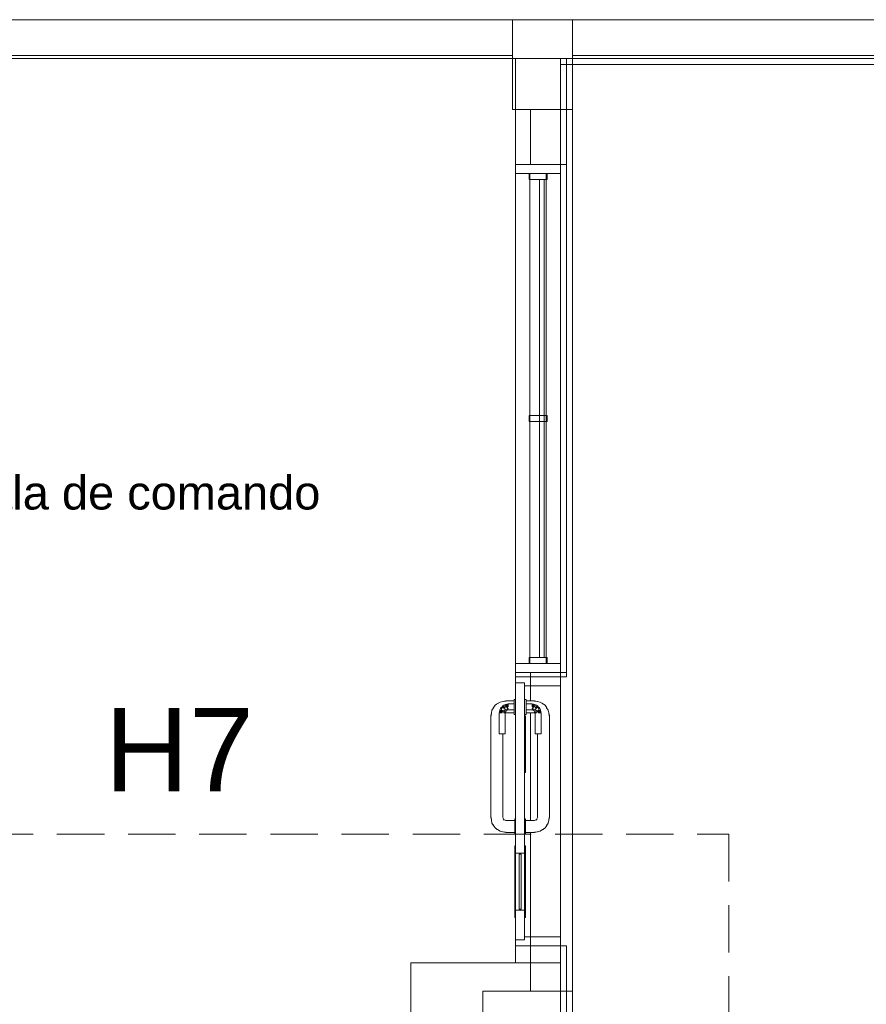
# Model space of a CAD drawing. Header units: millimetres. Extents: x 2 to 902, y -447 to 199.
# Tile 1006 of 1056: x 71.9 to 77.57, y 180.93 to 187.52. Entities that reach past the tile are written whole.
import ezdxf

# ---------------------------------------------------------------- set-up
doc = ezdxf.new("R2010")
doc.units = ezdxf.units.MM
doc.header["$MEASUREMENT"] = 0
doc.linetypes.add('HIDDEN2', pattern=[0.47625, 0.3175, -0.15875])
doc.linetypes.add('NULL', pattern=[0])
for name, color, linetype, lineweight in [('Ambiente-Textos', 251, 'Continuous', 5), ('DI-Detalhes', 1, 'HIDDEN2', 9), ('IFC-Janela-Contorno', 142, 'Continuous', 5), ('IFC-Laje-Contorno', 134, 'Continuous', 5), ('IFC-Parede padrão-Contorno', 44, 'Continuous', 5), ('IFC-Pilar-Contorno', 83, 'Continuous', 5), ('IFC-Porta-Contorno', 142, 'Continuous', 5), ('IFC-Viga-Contorno', 66, 'Continuous', 5), ('Textos', 7, 'Continuous', 9)]:
    doc.layers.add(name, color=color, linetype=linetype, lineweight=lineweight)
doc.styles.add('Arial', font='arial.ttf')

msp = doc.modelspace()

# ---------------------------------------------------------------- linework, layer by layer
at = {"layer": 'DI-Detalhes'}
msp.add_lwpolyline([(69.2959, 182.0661), (76.6495, 182.0661), (76.6495, 173.0971), (69.2959, 173.0971), (69.2959, 182.0661)], dxfattribs=at)
at = {"layer": 'IFC-Janela-Contorno', "color": 7, "lineweight": 5}
for p, q in [((75.2238, 186.5474), (75.2794, 186.5474)), ((75.2238, 186.536), (75.2238, 186.5474)), ((75.2238, 186.536), (75.2238, 186.5474)), ((75.2238, 186.5474), (75.4682, 186.5474)), ((75.2238, 186.4874), (75.2238, 186.536)), ((75.2238, 186.4874), (75.2238, 186.536)), ((75.2794, 186.5474), (75.5238, 186.5474)), ((75.5238, 186.536), (75.5238, 186.5474)), ((75.5238, 186.4971), (75.5238, 186.5474)), ((75.5238, 186.4874), (75.5238, 186.536)), ((75.2238, 186.4874), (75.4736, 186.4874)), ((75.2238, 186.4874), (75.274, 186.4874)), ((75.2238, 183.2074), (75.2238, 186.4874)), ((75.274, 186.4874), (75.5238, 186.4874)), ((75.3138, 186.4812), (75.3138, 186.4874)), ((75.3138, 186.4535), (75.3138, 186.4874)), ((75.3138, 186.4474), (75.3138, 186.4812)), ((75.3188, 183.2074), (75.3188, 186.4874)), ((75.3188, 186.4874), (75.4288, 186.4874)), ((75.4288, 183.2074), (75.4288, 186.4874)), ((75.4338, 186.4535), (75.4338, 186.4874)), ((75.4338, 186.4812), (75.4338, 186.4874)), ((75.4338, 186.4474), (75.4338, 186.4812)), ((75.4736, 186.4874), (75.5238, 186.4874)), ((75.5238, 186.4874), (75.5238, 186.4971)), ((75.5238, 183.2074), (75.5238, 186.4874)), ((75.3138, 186.4474), (75.3138, 186.4535)), ((75.3138, 186.4474), (75.3188, 186.4474)), ((75.3138, 186.4474), (75.4153, 186.4474)), ((75.3188, 184.8674), (75.3188, 186.4474)), ((75.3838, 183.7402), (75.3838, 186.4474)), ((75.4138, 185.9546), (75.4138, 186.4474)), ((75.4153, 186.4474), (75.4338, 186.4474)), ((75.4288, 186.4474), (75.4338, 186.4474)), ((75.4288, 184.8674), (75.4288, 186.4474)), ((75.4338, 186.4474), (75.4338, 186.4535)), ((75.4138, 183.2474), (75.4138, 185.9546)), ((75.3138, 184.8674), (75.3188, 184.8674)), ((75.3138, 184.8612), (75.3138, 184.8674)), ((75.3138, 184.8674), (75.3323, 184.8674)), ((75.3138, 184.8335), (75.3138, 184.8674)), ((75.3138, 184.8274), (75.3138, 184.8612)), ((75.3138, 184.8274), (75.3138, 184.8335)), ((75.3138, 184.8274), (75.3188, 184.8274)), ((75.3138, 184.8274), (75.4153, 184.8274)), ((75.3188, 183.2474), (75.3188, 184.8274)), ((75.3323, 184.8674), (75.4338, 184.8674)), ((75.4153, 184.8274), (75.4338, 184.8274)), ((75.4288, 184.8674), (75.4338, 184.8674)), ((75.4288, 184.8274), (75.4338, 184.8274)), ((75.4288, 183.2474), (75.4288, 184.8274)), ((75.4338, 184.8335), (75.4338, 184.8674)), ((75.4338, 184.8612), (75.4338, 184.8674)), ((75.4338, 184.8274), (75.4338, 184.8612)), ((75.4338, 184.8274), (75.4338, 184.8335)), ((75.3838, 183.2474), (75.3838, 183.7402)), ((75.3138, 183.2474), (75.3188, 183.2474)), ((75.3138, 183.2412), (75.3138, 183.2474)), ((75.3138, 183.2474), (75.3323, 183.2474)), ((75.3138, 183.2135), (75.3138, 183.2474)), ((75.3138, 183.2074), (75.3138, 183.2412)), ((75.3323, 183.2474), (75.4338, 183.2474)), ((75.4288, 183.2474), (75.4338, 183.2474)), ((75.4338, 183.2135), (75.4338, 183.2474)), ((75.4338, 183.2412), (75.4338, 183.2474)), ((75.4338, 183.2074), (75.4338, 183.2412)), ((75.2238, 183.1588), (75.2238, 183.2074)), ((75.2238, 183.2074), (75.274, 183.2074)), ((75.2238, 183.2074), (75.3138, 183.2074)), ((75.2238, 183.1976), (75.2238, 183.2074)), ((75.2238, 183.2074), (75.4736, 183.2074)), ((75.2238, 183.1474), (75.2238, 183.1976)), ((75.274, 183.2074), (75.3233, 183.2074)), ((75.3138, 183.2074), (75.3138, 183.2135)), ((75.3188, 183.2074), (75.4288, 183.2074)), ((75.4288, 183.2074), (75.5238, 183.2074)), ((75.4338, 183.2074), (75.4338, 183.2135)), ((75.4338, 183.2074), (75.5238, 183.2074)), ((75.4736, 183.2074), (75.5238, 183.2074)), ((75.5238, 183.1588), (75.5238, 183.2074)), ((75.5238, 183.1588), (75.5238, 183.2074)), ((75.2238, 183.1474), (75.2238, 183.1588)), ((75.2238, 183.1474), (75.4682, 183.1474)), ((75.2794, 183.1474), (75.5238, 183.1474)), ((75.4682, 183.1474), (75.5238, 183.1474)), ((75.5238, 183.1474), (75.5238, 183.1588)), ((75.5238, 183.1474), (75.5238, 183.1588))]:
    msp.add_line(p, q, dxfattribs=at)
at = {"layer": 'IFC-Laje-Contorno', "color": 7, "lineweight": 5}
for p, q in [((70.2638, 187.2574), (75.2036, 187.2574)), ((75.6036, 187.2574), (84.9243, 187.2574)), ((75.5238, 181.0145), (75.5238, 186.9173)), ((75.2238, 181.9374), (75.2238, 183.1174)), ((75.2238, 183.1174), (75.5238, 183.1174)), ((75.5238, 181.3174), (75.5238, 183.1174)), ((75.2238, 181.3174), (75.2238, 181.5574)), ((75.2238, 181.3174), (75.5238, 181.3174)), ((75.5238, 181.0145), (75.5238, 181.3174))]:
    msp.add_line(p, q, dxfattribs=at)
at = {"layer": 'IFC-Parede padrão-Contorno', "color": 7, "lineweight": 5}
for p, q in [((68.907, 187.2574), (85.5238, 187.2574)), ((75.2238, 186.8592), (75.2238, 187.2574)), ((75.5238, 186.8592), (75.5238, 187.2574)), ((75.5638, 186.9048), (75.5638, 187.2574)), ((75.5238, 187.2174), (82.1666, 187.2174)), ((75.2238, 186.5474), (75.2238, 186.8592)), ((75.5238, 186.5474), (75.5238, 186.9048)), ((75.5638, 186.5474), (75.5638, 186.9048)), ((75.2794, 186.5474), (75.5238, 186.5474)), ((75.5238, 183.1474), (75.5238, 186.5474)), ((75.5238, 186.5474), (75.5564, 186.5474)), ((75.5564, 186.5474), (75.5638, 186.5474)), ((75.5638, 183.1474), (75.5638, 186.5474)), ((75.2238, 183.1474), (75.4682, 183.1474)), ((75.2238, 183.123), (75.2238, 183.1474)), ((75.2238, 183.1174), (75.2238, 183.123)), ((75.2238, 183.1174), (75.2529, 183.1174)), ((75.2529, 183.1174), (75.5238, 183.1174)), ((75.5238, 183.1474), (75.5638, 183.1474)), ((75.5238, 183.1474), (75.5312, 183.1474)), ((75.5238, 183.123), (75.5238, 183.1474)), ((75.5238, 183.1174), (75.5238, 183.123)), ((75.5238, 183.1174), (75.5599, 183.1174)), ((75.5312, 183.1474), (75.5638, 183.1474)), ((75.5599, 183.1174), (75.5638, 183.1174)), ((75.5638, 183.123), (75.5638, 183.1474)), ((75.5638, 183.1174), (75.5638, 183.123)), ((75.2238, 181.3174), (75.4946, 181.3174)), ((75.2238, 181.2469), (75.2238, 181.3174)), ((75.4946, 181.3174), (75.5238, 181.3174)), ((75.5238, 181.3174), (75.5277, 181.3174)), ((75.5238, 177.8391), (75.5238, 181.3174)), ((75.5277, 181.3174), (75.5638, 181.3174)), ((75.5638, 180.822), (75.5638, 181.3174)), ((74.5233, 181.2044), (75.1556, 181.2044)), ((74.5233, 179.6777), (74.5233, 181.2044)), ((75.1556, 181.2044), (75.5233, 181.2044)), ((75.2238, 181.2044), (75.2238, 181.2469)), ((75.4151, 181.2044), (75.5238, 181.2044)), ((75.5233, 178.6795), (75.5233, 181.2044))]:
    msp.add_line(p, q, dxfattribs=at)
at = {"layer": 'IFC-Pilar-Contorno', "color": 7, "lineweight": 5}
for p, q in [((75.2036, 187.4486), (75.2036, 187.5174)), ((75.2036, 187.1178), (75.2036, 187.5173)), ((75.2036, 187.5173), (75.2489, 187.5173)), ((75.2036, 187.5173), (75.4677, 187.5173)), ((75.2489, 187.5173), (75.3372, 187.5173)), ((75.3372, 187.5173), (75.6036, 187.5173)), ((75.4677, 187.5173), (75.5578, 187.5173)), ((75.5578, 187.5173), (75.6036, 187.5173)), ((75.6036, 187.3848), (75.6036, 187.5173)), ((75.6036, 187.1212), (75.6036, 187.5173)), ((75.2036, 187.3135), (75.2036, 187.4486)), ((75.6036, 187.3169), (75.6036, 187.3848)), ((75.2036, 186.9173), (75.2036, 187.3135)), ((75.6036, 186.9173), (75.6036, 187.3169)), ((75.6036, 187.0524), (75.6036, 187.1212)), ((75.2036, 186.9853), (75.2036, 187.1178)), ((75.6036, 186.9173), (75.6036, 187.0524)), ((75.2036, 186.9173), (75.2036, 186.9853)), ((75.2036, 186.9173), (75.47, 186.9173)), ((75.2036, 186.9173), (75.2937, 186.9173)), ((75.2937, 186.9173), (75.3395, 186.9173)), ((75.3395, 186.9173), (75.6036, 186.9173)), ((75.47, 186.9173), (75.5583, 186.9173)), ((75.5583, 186.9173), (75.6036, 186.9173)), ((75.0033, 180.7523), (75.0033, 181.0145)), ((75.0033, 181.0145), (75.0775, 181.0145)), ((75.0033, 180.9244), (75.0033, 181.0145)), ((75.0033, 181.0145), (75.393, 181.0145)), ((75.0775, 181.0145), (75.21, 181.0145)), ((75.21, 181.0145), (75.6033, 181.0145)), ((75.393, 181.0145), (75.5282, 181.0145)), ((75.5282, 181.0145), (75.6033, 181.0145)), ((75.6033, 180.965), (75.6033, 181.0145)), ((75.6033, 180.7548), (75.6033, 181.0145)), ((75.6033, 180.8767), (75.6033, 180.965))]:
    msp.add_line(p, q, dxfattribs=at)
at = {"layer": 'IFC-Porta-Contorno', "color": 7, "lineweight": 5}
for p, q in [((75.2238, 183.1174), (75.4946, 183.1174)), ((75.2238, 183.0809), (75.2238, 183.1174)), ((75.4946, 183.1174), (75.5238, 183.1174)), ((75.5238, 183.0624), (75.5238, 183.1174)), ((75.2238, 183.0774), (75.2238, 183.0809)), ((75.2238, 182.9265), (75.2238, 183.0774)), ((75.2238, 183.0774), (75.2291, 183.0774)), ((75.2291, 183.0774), (75.2838, 183.0774)), ((75.2838, 182.9265), (75.2838, 183.0774)), ((75.2838, 183.0574), (75.304, 183.0574)), ((75.304, 183.0574), (75.5238, 183.0574)), ((75.5238, 183.0574), (75.5238, 183.0624)), ((75.0654, 182.8957), (75.0762, 182.9119)), ((75.0654, 182.8957), (75.0762, 182.9119)), ((75.0743, 182.9089), (75.0771, 182.9149)), ((75.0743, 182.9089), (75.0771, 182.9149)), ((75.0762, 182.9119), (75.0809, 182.9197)), ((75.0762, 182.9119), (75.0809, 182.9197)), ((75.0771, 182.9149), (75.0871, 182.9281)), ((75.0771, 182.9149), (75.0871, 182.9281)), ((75.0809, 182.9197), (75.0871, 182.9281)), ((75.0809, 182.9197), (75.0871, 182.9281)), ((75.0871, 182.9281), (75.0966, 182.9352)), ((75.0871, 182.9281), (75.0966, 182.9352)), ((75.0966, 182.9352), (75.1091, 182.9428)), ((75.0966, 182.9352), (75.1091, 182.9428)), ((75.1033, 182.9389), (75.1195, 182.9498)), ((75.1033, 182.9389), (75.1195, 182.9498)), ((75.1183, 182.8944), (75.1218, 182.9074)), ((75.1183, 182.8944), (75.1218, 182.9074)), ((75.1195, 182.9498), (75.1392, 182.9538)), ((75.1195, 182.9498), (75.1392, 182.9538)), ((75.1218, 182.9074), (75.1328, 182.9184)), ((75.1218, 182.9074), (75.1273, 182.9129)), ((75.1272, 182.894), (75.1319, 182.9082)), ((75.1272, 182.894), (75.1319, 182.9082)), ((75.1273, 182.9129), (75.1328, 182.9184)), ((75.1319, 182.9082), (75.1398, 182.9126)), ((75.1319, 182.9082), (75.1398, 182.9126)), ((75.1328, 182.9184), (75.1383, 182.9239)), ((75.1328, 182.9184), (75.1383, 182.9239)), ((75.1383, 182.9535), (75.1578, 182.9574)), ((75.1383, 182.9535), (75.1578, 182.9574)), ((75.1383, 182.9535), (75.1406, 182.9539)), ((75.1383, 182.9535), (75.1406, 182.9539)), ((75.1383, 182.9239), (75.1438, 182.9293)), ((75.1383, 182.9239), (75.1438, 182.9293)), ((75.1383, 182.9239), (75.1398, 182.9126)), ((75.1383, 182.9239), (75.1527, 182.9125)), ((75.1383, 182.9239), (75.1398, 182.9126)), ((75.1383, 182.9239), (75.1527, 182.9125)), ((75.1392, 182.9538), (75.1402, 182.9539)), ((75.1392, 182.9538), (75.1402, 182.9539)), ((75.1398, 182.9126), (75.1527, 182.9125)), ((75.1398, 182.9126), (75.1556, 182.8994)), ((75.1398, 182.9126), (75.1527, 182.9125)), ((75.1398, 182.9126), (75.1556, 182.8994)), ((75.1403, 182.9539), (75.1578, 182.956)), ((75.1403, 182.9539), (75.1578, 182.956)), ((75.1438, 182.9293), (75.1568, 182.9328)), ((75.1438, 182.9293), (75.1568, 182.9328)), ((75.1438, 182.9293), (75.1571, 182.924)), ((75.1438, 182.9293), (75.1571, 182.924)), ((75.1527, 182.9125), (75.1571, 182.924)), ((75.1527, 182.9125), (75.1571, 182.924)), ((75.1568, 182.9328), (75.1653, 182.9351)), ((75.1568, 182.9328), (75.1653, 182.9351)), ((75.1568, 182.9328), (75.1738, 182.9174)), ((75.1568, 182.9328), (75.1738, 182.9274)), ((75.1568, 182.9328), (75.1738, 182.9174)), ((75.1568, 182.9328), (75.1738, 182.9274)), ((75.1571, 182.924), (75.1738, 182.9032)), ((75.1571, 182.924), (75.1738, 182.9174)), ((75.1571, 182.924), (75.1738, 182.9032)), ((75.1571, 182.924), (75.1738, 182.9174)), ((75.1578, 182.9574), (75.2138, 182.9574)), ((75.1578, 182.9574), (75.2138, 182.9574)), ((75.1642, 182.9012), (75.1738, 182.9032)), ((75.1642, 182.9012), (75.1738, 182.9032)), ((75.1653, 182.9351), (75.1695, 182.9363)), ((75.1653, 182.9351), (75.1695, 182.9363)), ((75.1653, 182.9351), (75.1738, 182.9274)), ((75.1653, 182.9351), (75.1738, 182.9274)), ((75.1695, 182.9363), (75.1738, 182.9374)), ((75.1695, 182.9363), (75.1738, 182.9374)), ((75.1738, 182.9374), (75.2138, 182.9374)), ((75.1738, 182.9374), (75.2138, 182.9374)), ((75.1738, 182.9315), (75.1738, 182.9347)), ((75.1738, 182.9315), (75.1738, 182.9347)), ((75.1738, 182.9274), (75.1738, 182.9315)), ((75.1738, 182.9274), (75.1738, 182.9315)), ((75.1738, 182.9226), (75.1738, 182.9274)), ((75.1738, 182.9226), (75.1738, 182.9274)), ((75.1738, 182.9174), (75.1738, 182.9226)), ((75.1738, 182.9174), (75.1738, 182.9226)), ((75.1738, 182.9032), (75.1738, 182.9074)), ((75.1738, 182.9032), (75.1738, 182.9074)), ((75.2138, 182.9674), (75.2238, 182.9674)), ((75.2138, 182.9657), (75.2138, 182.9674)), ((75.2138, 182.9674), (75.2238, 182.9674)), ((75.2138, 182.9657), (75.2138, 182.9674)), ((75.2138, 182.9607), (75.2138, 182.9657)), ((75.2138, 182.9607), (75.2138, 182.9657)), ((75.2138, 182.9527), (75.2138, 182.9607)), ((75.2138, 182.9527), (75.2138, 182.9607)), ((75.2138, 182.9424), (75.2138, 182.9527)), ((75.2138, 182.9424), (75.2138, 182.9527)), ((75.2138, 182.9303), (75.2138, 182.9424)), ((75.2138, 182.9303), (75.2138, 182.9424)), ((75.2138, 182.9174), (75.2138, 182.9303)), ((75.2138, 182.9174), (75.2138, 182.9303)), ((75.2138, 182.9044), (75.2138, 182.9174)), ((75.2138, 182.9044), (75.2138, 182.9174)), ((75.2138, 182.8924), (75.2138, 182.9044)), ((75.2138, 182.8924), (75.2138, 182.9044)), ((75.2238, 182.9657), (75.2238, 182.9674)), ((75.2238, 182.9607), (75.2238, 182.9657)), ((75.2238, 182.9527), (75.2238, 182.9607)), ((75.2238, 182.9424), (75.2238, 182.9527)), ((75.2238, 182.9303), (75.2238, 182.9424)), ((75.2238, 182.9174), (75.2238, 182.9303)), ((75.2238, 182.6493), (75.2238, 182.9265)), ((75.2238, 182.9044), (75.2238, 182.9174)), ((75.2238, 182.8924), (75.2238, 182.9044)), ((75.2838, 182.9674), (75.2938, 182.9674)), ((75.2838, 182.9657), (75.2838, 182.9674)), ((75.2838, 182.9674), (75.2938, 182.9674)), ((75.2838, 182.9607), (75.2838, 182.9657)), ((75.2838, 182.9527), (75.2838, 182.9607)), ((75.2838, 182.9424), (75.2838, 182.9527)), ((75.2838, 182.9303), (75.2838, 182.9424)), ((75.2838, 182.9174), (75.2838, 182.9303)), ((75.2838, 182.9174), (75.2838, 182.9303)), ((75.2838, 182.6837), (75.2838, 182.9265)), ((75.2838, 182.9044), (75.2838, 182.9174)), ((75.2838, 182.8924), (75.2838, 182.9044)), ((75.2938, 182.9657), (75.2938, 182.9674)), ((75.2938, 182.9657), (75.2938, 182.9674)), ((75.2938, 182.9607), (75.2938, 182.9657)), ((75.2938, 182.9607), (75.2938, 182.9657)), ((75.2938, 182.9527), (75.2938, 182.9607)), ((75.2938, 182.9527), (75.2938, 182.9607)), ((75.2938, 182.9574), (75.3498, 182.9574)), ((75.2938, 182.9574), (75.3498, 182.9574)), ((75.2938, 182.9424), (75.2938, 182.9527)), ((75.2938, 182.9424), (75.2938, 182.9527)), ((75.2938, 182.9303), (75.2938, 182.9424)), ((75.2938, 182.9303), (75.2938, 182.9424)), ((75.2938, 182.9374), (75.3338, 182.9374)), ((75.2938, 182.9374), (75.3338, 182.9374)), ((75.2938, 182.9274), (75.2938, 182.9315)), ((75.2938, 182.9274), (75.2938, 182.9315)), ((75.2938, 182.9174), (75.2938, 182.9303)), ((75.2938, 182.9174), (75.2938, 182.9303)), ((75.2938, 182.9044), (75.2938, 182.9174)), ((75.2938, 182.9044), (75.2938, 182.9174)), ((75.2938, 182.9032), (75.2938, 182.9074)), ((75.2938, 182.9032), (75.2938, 182.9074)), ((75.2938, 182.8924), (75.2938, 182.9044)), ((75.2938, 182.8924), (75.2938, 182.9044)), ((75.3338, 182.9374), (75.338, 182.9363)), ((75.3338, 182.9374), (75.338, 182.9363)), ((75.3338, 182.9274), (75.3423, 182.9351)), ((75.3338, 182.9274), (75.3423, 182.9351)), ((75.3338, 182.9315), (75.3338, 182.9347)), ((75.3338, 182.9315), (75.3338, 182.9347)), ((75.3338, 182.9174), (75.3508, 182.9328)), ((75.3338, 182.9274), (75.3508, 182.9328)), ((75.3338, 182.9174), (75.3508, 182.9328)), ((75.3338, 182.9274), (75.3508, 182.9328)), ((75.3338, 182.9274), (75.3338, 182.9315)), ((75.3338, 182.9274), (75.3338, 182.9315)), ((75.3338, 182.9226), (75.3338, 182.9274)), ((75.3338, 182.9226), (75.3338, 182.9274)), ((75.3338, 182.9032), (75.3504, 182.924)), ((75.3338, 182.9174), (75.3504, 182.924)), ((75.3338, 182.9032), (75.3504, 182.924)), ((75.3338, 182.9174), (75.3504, 182.924)), ((75.3338, 182.9174), (75.3338, 182.9226)), ((75.3338, 182.9174), (75.3338, 182.9226)), ((75.3338, 182.9032), (75.3338, 182.9074)), ((75.3338, 182.9032), (75.3338, 182.9074)), ((75.3338, 182.9032), (75.3434, 182.9012)), ((75.3338, 182.9032), (75.3434, 182.9012)), ((75.338, 182.9363), (75.3423, 182.9351)), ((75.338, 182.9363), (75.3423, 182.9351)), ((75.3423, 182.9351), (75.3508, 182.9328)), ((75.3423, 182.9351), (75.3508, 182.9328)), ((75.3498, 182.9574), (75.3693, 182.9535)), ((75.3498, 182.9574), (75.3693, 182.9535)), ((75.3498, 182.956), (75.3673, 182.9539)), ((75.3498, 182.956), (75.3673, 182.9539)), ((75.3504, 182.924), (75.3638, 182.9293)), ((75.3504, 182.924), (75.3638, 182.9293)), ((75.3504, 182.924), (75.3549, 182.9125)), ((75.3504, 182.924), (75.3549, 182.9125)), ((75.3508, 182.9328), (75.3638, 182.9293)), ((75.3508, 182.9328), (75.3638, 182.9293)), ((75.3519, 182.8994), (75.3678, 182.9126)), ((75.3519, 182.8994), (75.3678, 182.9126)), ((75.3549, 182.9125), (75.3693, 182.9239)), ((75.3549, 182.9125), (75.3693, 182.9239)), ((75.3549, 182.9125), (75.3678, 182.9126)), ((75.3549, 182.9125), (75.3678, 182.9126)), ((75.3638, 182.9293), (75.3693, 182.9239)), ((75.3638, 182.9293), (75.3693, 182.9239)), ((75.3669, 182.9539), (75.3693, 182.9535)), ((75.3669, 182.9539), (75.3693, 182.9535)), ((75.3673, 182.9539), (75.3684, 182.9538)), ((75.3673, 182.9539), (75.3684, 182.9538)), ((75.3678, 182.9126), (75.3693, 182.9239)), ((75.3678, 182.9126), (75.3693, 182.9239)), ((75.3678, 182.9126), (75.3757, 182.9082)), ((75.3678, 182.9126), (75.3757, 182.9082)), ((75.3684, 182.9538), (75.3881, 182.9498)), ((75.3684, 182.9538), (75.3881, 182.9498)), ((75.3693, 182.9239), (75.3748, 182.9184)), ((75.3693, 182.9239), (75.3748, 182.9184)), ((75.3748, 182.9184), (75.3858, 182.9074)), ((75.3748, 182.9184), (75.3803, 182.9129)), ((75.3757, 182.9082), (75.3804, 182.894)), ((75.3757, 182.9082), (75.3804, 182.894)), ((75.3803, 182.9129), (75.3858, 182.9074)), ((75.3858, 182.9074), (75.3892, 182.8944)), ((75.3858, 182.9074), (75.3892, 182.8944)), ((75.3881, 182.9498), (75.4043, 182.9389)), ((75.3881, 182.9498), (75.4043, 182.9389)), ((75.3985, 182.9428), (75.411, 182.9352)), ((75.3985, 182.9428), (75.411, 182.9352)), ((75.411, 182.9352), (75.4205, 182.9281)), ((75.411, 182.9352), (75.4205, 182.9281)), ((75.4205, 182.9281), (75.4267, 182.9197)), ((75.4205, 182.9281), (75.4305, 182.9149)), ((75.4205, 182.9281), (75.4267, 182.9197)), ((75.4205, 182.9281), (75.4305, 182.9149)), ((75.4267, 182.9197), (75.4313, 182.9119)), ((75.4267, 182.9197), (75.4313, 182.9119)), ((75.4305, 182.9149), (75.4333, 182.9089)), ((75.4305, 182.9149), (75.4333, 182.9089)), ((75.4313, 182.9119), (75.4422, 182.8957)), ((75.4313, 182.9119), (75.4422, 182.8957)), ((75.0578, 182.8574), (75.0617, 182.8769)), ((75.0578, 182.8574), (75.0617, 182.8769)), ((75.0578, 182.5451), (75.0578, 182.8574)), ((75.0592, 182.8574), (75.0612, 182.8745)), ((75.0592, 182.8574), (75.0612, 182.8745)), ((75.0612, 182.8745), (75.0617, 182.8769)), ((75.0612, 182.8745), (75.0617, 182.8769)), ((75.0617, 182.8769), (75.0654, 182.8957)), ((75.0617, 182.8769), (75.0654, 182.8957)), ((75.1138, 182.8774), (75.1149, 182.8816)), ((75.1138, 182.8774), (75.1149, 182.8816)), ((75.1138, 182.7374), (75.1138, 182.8774)), ((75.1138, 182.7374), (75.1138, 182.8774)), ((75.1149, 182.8816), (75.1161, 182.8859)), ((75.1149, 182.8816), (75.1161, 182.8859)), ((75.1161, 182.8859), (75.1183, 182.8944)), ((75.1161, 182.8859), (75.1183, 182.8944)), ((75.1161, 182.8859), (75.1238, 182.8774)), ((75.1161, 182.8859), (75.1238, 182.8774)), ((75.1165, 182.8774), (75.1196, 182.8774)), ((75.1165, 182.8774), (75.1196, 182.8774)), ((75.1183, 182.8944), (75.1238, 182.8774)), ((75.1183, 182.8944), (75.1338, 182.8774)), ((75.1183, 182.8944), (75.1238, 182.8774)), ((75.1183, 182.8944), (75.1338, 182.8774)), ((75.1196, 182.8774), (75.1238, 182.8774)), ((75.1196, 182.8774), (75.1238, 182.8774)), ((75.1238, 182.8774), (75.1286, 182.8774)), ((75.1238, 182.8774), (75.1286, 182.8774)), ((75.1272, 182.894), (75.1448, 182.896)), ((75.1272, 182.894), (75.1448, 182.896)), ((75.1272, 182.894), (75.1511, 182.8774)), ((75.1272, 182.894), (75.1338, 182.8774)), ((75.1272, 182.894), (75.1511, 182.8774)), ((75.1272, 182.894), (75.1338, 182.8774)), ((75.1286, 182.8774), (75.1338, 182.8774)), ((75.1286, 182.8774), (75.1338, 182.8774)), ((75.1438, 182.8774), (75.1479, 182.8774)), ((75.1438, 182.8774), (75.1479, 182.8774)), ((75.1448, 182.896), (75.1556, 182.8994)), ((75.1448, 182.896), (75.1556, 182.8994)), ((75.1448, 182.896), (75.1511, 182.8774)), ((75.1448, 182.896), (75.1538, 182.8774)), ((75.1448, 182.896), (75.1596, 182.8915)), ((75.1448, 182.896), (75.1511, 182.8774)), ((75.1448, 182.896), (75.1538, 182.8774)), ((75.1448, 182.896), (75.1596, 182.8915)), ((75.1479, 182.8774), (75.1511, 182.8774)), ((75.1479, 182.8774), (75.1511, 182.8774)), ((75.1538, 182.8774), (75.1596, 182.8915)), ((75.1538, 182.8774), (75.1567, 182.8845)), ((75.1538, 182.8757), (75.1578, 182.8774)), ((75.1538, 182.7374), (75.1538, 182.8774)), ((75.1538, 182.8757), (75.1578, 182.8774)), ((75.1538, 182.7374), (75.1538, 182.8774)), ((75.1556, 182.8994), (75.1642, 182.9012)), ((75.1556, 182.8994), (75.1642, 182.9012)), ((75.1567, 182.8845), (75.1596, 182.8915)), ((75.1578, 182.8774), (75.2138, 182.8774)), ((75.1578, 182.8774), (75.2138, 182.8774)), ((75.1596, 182.8915), (75.1667, 182.8945)), ((75.1596, 182.8915), (75.1667, 182.8945)), ((75.1642, 182.9012), (75.1738, 182.8974)), ((75.1642, 182.9012), (75.1738, 182.8974)), ((75.1667, 182.8945), (75.1738, 182.8974)), ((75.1667, 182.8945), (75.1738, 182.8974)), ((75.1738, 182.8974), (75.2138, 182.8974)), ((75.1738, 182.8974), (75.2138, 182.8974)), ((75.2138, 182.882), (75.2138, 182.8924)), ((75.2138, 182.882), (75.2138, 182.8924)), ((75.2138, 182.8741), (75.2138, 182.882)), ((75.2138, 182.8741), (75.2138, 182.882)), ((75.2138, 182.8691), (75.2138, 182.8741)), ((75.2138, 182.8691), (75.2138, 182.8741)), ((75.2138, 182.8674), (75.2138, 182.8691)), ((75.2138, 182.8674), (75.2138, 182.8691)), ((75.2138, 182.8674), (75.2238, 182.8674)), ((75.2138, 182.8674), (75.2238, 182.8674)), ((75.2238, 182.882), (75.2238, 182.8924)), ((75.2238, 182.8741), (75.2238, 182.882)), ((75.2238, 182.8691), (75.2238, 182.8741)), ((75.2238, 182.8674), (75.2238, 182.8691)), ((75.2838, 182.882), (75.2838, 182.8924)), ((75.2838, 182.8741), (75.2838, 182.882)), ((75.2838, 182.8691), (75.2838, 182.8741)), ((75.2838, 182.8674), (75.2838, 182.8691)), ((75.2838, 182.8674), (75.2938, 182.8674)), ((75.2838, 182.8674), (75.2938, 182.8674)), ((75.2838, 182.8574), (75.2857, 182.8574)), ((75.2838, 182.8574), (75.2879, 182.8574)), ((75.2838, 182.7372), (75.2838, 182.8574)), ((75.2857, 182.8574), (75.2898, 182.8574)), ((75.2879, 182.8574), (75.2898, 182.8574)), ((75.2898, 182.5976), (75.2898, 182.8574)), ((75.2898, 182.7372), (75.2898, 182.8574)), ((75.2938, 182.8974), (75.3338, 182.8974)), ((75.2938, 182.8974), (75.3338, 182.8974)), ((75.2938, 182.882), (75.2938, 182.8924)), ((75.2938, 182.882), (75.2938, 182.8924)), ((75.2938, 182.8741), (75.2938, 182.882)), ((75.2938, 182.8741), (75.2938, 182.882)), ((75.2938, 182.8774), (75.3498, 182.8774)), ((75.2938, 182.8774), (75.3498, 182.8774)), ((75.2938, 182.8691), (75.2938, 182.8741)), ((75.2938, 182.8691), (75.2938, 182.8741)), ((75.2938, 182.8674), (75.2938, 182.8691)), ((75.2938, 182.8674), (75.2938, 182.8691)), ((75.3338, 182.8974), (75.3434, 182.9012)), ((75.3338, 182.8974), (75.3434, 182.9012)), ((75.3338, 182.8974), (75.3409, 182.8945)), ((75.3338, 182.8974), (75.3409, 182.8945)), ((75.3409, 182.8945), (75.3479, 182.8915)), ((75.3409, 182.8945), (75.3479, 182.8915)), ((75.3434, 182.9012), (75.3519, 182.8994)), ((75.3434, 182.9012), (75.3519, 182.8994)), ((75.3479, 182.8915), (75.3628, 182.896)), ((75.3479, 182.8915), (75.3628, 182.896)), ((75.3479, 182.8915), (75.3509, 182.8845)), ((75.3479, 182.8915), (75.3538, 182.8774)), ((75.3498, 182.8774), (75.3538, 182.8757)), ((75.3498, 182.8774), (75.3538, 182.8757)), ((75.3509, 182.8845), (75.3538, 182.8774)), ((75.3519, 182.8994), (75.3628, 182.896)), ((75.3519, 182.8994), (75.3628, 182.896)), ((75.3538, 182.8774), (75.3628, 182.896)), ((75.3538, 182.8774), (75.3628, 182.896)), ((75.3538, 182.7374), (75.3538, 182.8774)), ((75.3538, 182.7374), (75.3538, 182.8774)), ((75.3565, 182.8774), (75.3628, 182.896)), ((75.3565, 182.8774), (75.3628, 182.896)), ((75.3565, 182.8774), (75.3804, 182.894)), ((75.3565, 182.8774), (75.3804, 182.894)), ((75.3565, 182.8774), (75.3596, 182.8774)), ((75.3565, 182.8774), (75.3596, 182.8774)), ((75.3596, 182.8774), (75.3638, 182.8774)), ((75.3596, 182.8774), (75.3638, 182.8774)), ((75.3628, 182.896), (75.3804, 182.894)), ((75.3628, 182.896), (75.3804, 182.894)), ((75.3738, 182.8774), (75.3892, 182.8944)), ((75.3738, 182.8774), (75.3892, 182.8944)), ((75.3738, 182.8774), (75.3804, 182.894)), ((75.3738, 182.8774), (75.3804, 182.894)), ((75.3738, 182.8774), (75.379, 182.8774)), ((75.3738, 182.8774), (75.379, 182.8774)), ((75.379, 182.8774), (75.3838, 182.8774)), ((75.379, 182.8774), (75.3838, 182.8774)), ((75.3838, 182.8774), (75.3892, 182.8944)), ((75.3838, 182.8774), (75.3892, 182.8944)), ((75.3838, 182.8774), (75.3915, 182.8859)), ((75.3838, 182.8774), (75.3915, 182.8859)), ((75.3838, 182.8774), (75.3879, 182.8774)), ((75.3838, 182.8774), (75.3879, 182.8774)), ((75.3879, 182.8774), (75.3911, 182.8774)), ((75.3879, 182.8774), (75.3911, 182.8774)), ((75.3892, 182.8944), (75.3915, 182.8859)), ((75.3892, 182.8944), (75.3915, 182.8859)), ((75.3915, 182.8859), (75.3927, 182.8816)), ((75.3915, 182.8859), (75.3927, 182.8816)), ((75.3927, 182.8816), (75.3938, 182.8774)), ((75.3927, 182.8816), (75.3938, 182.8774)), ((75.3938, 182.7374), (75.3938, 182.8774)), ((75.3938, 182.7374), (75.3938, 182.8774)), ((75.4422, 182.8957), (75.4459, 182.8769)), ((75.4422, 182.8957), (75.4459, 182.8769)), ((75.4459, 182.8769), (75.4463, 182.8745)), ((75.4459, 182.8769), (75.4498, 182.8574)), ((75.4459, 182.8769), (75.4463, 182.8745)), ((75.4459, 182.8769), (75.4498, 182.8574)), ((75.4463, 182.8745), (75.4484, 182.8574)), ((75.4463, 182.8745), (75.4484, 182.8574)), ((75.4498, 182.5451), (75.4498, 182.8574)), ((75.1138, 182.7374), (75.1145, 182.7374)), ((75.1138, 182.7374), (75.1145, 182.7374)), ((75.1145, 182.7374), (75.1165, 182.7374)), ((75.1145, 182.7374), (75.1165, 182.7374)), ((75.1165, 182.7374), (75.1196, 182.7374)), ((75.1165, 182.7374), (75.1196, 182.7374)), ((75.1196, 182.7374), (75.1238, 182.7374)), ((75.1196, 182.7374), (75.1238, 182.7374)), ((75.1238, 182.7374), (75.1286, 182.7374)), ((75.1238, 182.7374), (75.1286, 182.7374)), ((75.1286, 182.7374), (75.1338, 182.7374)), ((75.1286, 182.7374), (75.1338, 182.7374)), ((75.1338, 182.7374), (75.139, 182.7374)), ((75.1338, 182.7374), (75.139, 182.7374)), ((75.1378, 182.5451), (75.1378, 182.7374)), ((75.139, 182.7374), (75.1438, 182.7374)), ((75.139, 182.7374), (75.1438, 182.7374)), ((75.1438, 182.7374), (75.1479, 182.7374)), ((75.1438, 182.7374), (75.1479, 182.7374)), ((75.1479, 182.7374), (75.1511, 182.7374)), ((75.1479, 182.7374), (75.1511, 182.7374)), ((75.1511, 182.7374), (75.1531, 182.7374)), ((75.1511, 182.7374), (75.1531, 182.7374)), ((75.1531, 182.7374), (75.1538, 182.7374)), ((75.1531, 182.7374), (75.1538, 182.7374)), ((75.2838, 182.4774), (75.2838, 182.7372)), ((75.2898, 182.4774), (75.2898, 182.7372)), ((75.3538, 182.7374), (75.3545, 182.7374)), ((75.3538, 182.7374), (75.3545, 182.7374)), ((75.3545, 182.7374), (75.3565, 182.7374)), ((75.3545, 182.7374), (75.3565, 182.7374)), ((75.3565, 182.7374), (75.3596, 182.7374)), ((75.3565, 182.7374), (75.3596, 182.7374)), ((75.3596, 182.7374), (75.3638, 182.7374)), ((75.3596, 182.7374), (75.3638, 182.7374)), ((75.3638, 182.7374), (75.3686, 182.7374)), ((75.3638, 182.7374), (75.3686, 182.7374)), ((75.3686, 182.7374), (75.3738, 182.7374)), ((75.3686, 182.7374), (75.3738, 182.7374)), ((75.3698, 182.5451), (75.3698, 182.7374)), ((75.3738, 182.7374), (75.379, 182.7374)), ((75.3738, 182.7374), (75.379, 182.7374)), ((75.379, 182.7374), (75.3838, 182.7374)), ((75.379, 182.7374), (75.3838, 182.7374)), ((75.3838, 182.7374), (75.3879, 182.7374)), ((75.3838, 182.7374), (75.3879, 182.7374)), ((75.3879, 182.7374), (75.3911, 182.7374)), ((75.3879, 182.7374), (75.3911, 182.7374)), ((75.3911, 182.7374), (75.3931, 182.7374)), ((75.3911, 182.7374), (75.3931, 182.7374)), ((75.3931, 182.7374), (75.3938, 182.7374)), ((75.3931, 182.7374), (75.3938, 182.7374)), ((75.2238, 181.5752), (75.2238, 182.6493)), ((75.2838, 182.5976), (75.2838, 182.6837)), ((75.2838, 181.5752), (75.2838, 182.6493)), ((75.2898, 182.4774), (75.2898, 182.5976)), ((75.0578, 182.4897), (75.0578, 182.5451)), ((75.1378, 182.4897), (75.1378, 182.5451)), ((75.3698, 182.4897), (75.3698, 182.5451)), ((75.4498, 182.4897), (75.4498, 182.5451)), ((75.0578, 182.1774), (75.0578, 182.4897)), ((75.1378, 182.1774), (75.1378, 182.4897)), ((75.2838, 182.4774), (75.2879, 182.4774)), ((75.2838, 182.4774), (75.2857, 182.4774)), ((75.2857, 182.4774), (75.2898, 182.4774)), ((75.2879, 182.4774), (75.2898, 182.4774)), ((75.3698, 182.1774), (75.3698, 182.4897)), ((75.4498, 182.1774), (75.4498, 182.4897)), ((75.0578, 182.1774), (75.0617, 182.1579)), ((75.0578, 182.1774), (75.0617, 182.1579)), ((75.0592, 182.1774), (75.0612, 182.1602)), ((75.0592, 182.1774), (75.0612, 182.1602)), ((75.0612, 182.1602), (75.0617, 182.1579)), ((75.0612, 182.1602), (75.0617, 182.1579)), ((75.0613, 182.1598), (75.0614, 182.1588)), ((75.0613, 182.1598), (75.0614, 182.1588)), ((75.0614, 182.1588), (75.0654, 182.1391)), ((75.0614, 182.1588), (75.0654, 182.1391)), ((75.0654, 182.1391), (75.0762, 182.1229)), ((75.0654, 182.1391), (75.0762, 182.1229)), ((75.0723, 182.1287), (75.08, 182.1162)), ((75.0723, 182.1287), (75.08, 182.1162)), ((75.08, 182.1162), (75.0871, 182.1067)), ((75.08, 182.1162), (75.0871, 182.1067)), ((75.1378, 182.1774), (75.1436, 182.1633)), ((75.1378, 182.1774), (75.1436, 182.1633)), ((75.1393, 182.168), (75.1473, 182.1593)), ((75.1393, 182.168), (75.1473, 182.1593)), ((75.1437, 182.1632), (75.1578, 182.1574)), ((75.1437, 182.1632), (75.1578, 182.1574)), ((75.1578, 182.1574), (75.2178, 182.1574)), ((75.1578, 182.1574), (75.2178, 182.1574)), ((75.2178, 182.1674), (75.2238, 182.1674)), ((75.2178, 182.1657), (75.2178, 182.1674)), ((75.2178, 182.1674), (75.2238, 182.1674)), ((75.2178, 182.1657), (75.2178, 182.1674)), ((75.2178, 182.1607), (75.2178, 182.1657)), ((75.2178, 182.1607), (75.2178, 182.1657)), ((75.2178, 182.1527), (75.2178, 182.1607)), ((75.2178, 182.1527), (75.2178, 182.1607)), ((75.2178, 182.1424), (75.2178, 182.1527)), ((75.2178, 182.1424), (75.2178, 182.1527)), ((75.2178, 182.1303), (75.2178, 182.1424)), ((75.2178, 182.1303), (75.2178, 182.1424)), ((75.2178, 182.1174), (75.2178, 182.1303)), ((75.2178, 182.1174), (75.2178, 182.1303)), ((75.2178, 182.1044), (75.2178, 182.1174)), ((75.2178, 182.1044), (75.2178, 182.1174)), ((75.2238, 182.1657), (75.2238, 182.1674)), ((75.2238, 182.1607), (75.2238, 182.1657)), ((75.2238, 182.1527), (75.2238, 182.1607)), ((75.2238, 182.1424), (75.2238, 182.1527)), ((75.2238, 182.1303), (75.2238, 182.1424)), ((75.2238, 182.1174), (75.2238, 182.1303)), ((75.2238, 182.1044), (75.2238, 182.1174)), ((75.2838, 182.1674), (75.2898, 182.1674)), ((75.2838, 182.1657), (75.2838, 182.1674)), ((75.2838, 182.1674), (75.2898, 182.1674)), ((75.2838, 182.1607), (75.2838, 182.1657)), ((75.2838, 182.1527), (75.2838, 182.1607)), ((75.2838, 182.1424), (75.2838, 182.1527)), ((75.2838, 182.1303), (75.2838, 182.1424)), ((75.2838, 182.1174), (75.2838, 182.1303)), ((75.2838, 182.1044), (75.2838, 182.1174)), ((75.2898, 182.1657), (75.2898, 182.1674)), ((75.2898, 182.1657), (75.2898, 182.1674)), ((75.2898, 182.1607), (75.2898, 182.1657)), ((75.2898, 182.1607), (75.2898, 182.1657)), ((75.2898, 182.1527), (75.2898, 182.1607)), ((75.2898, 182.1527), (75.2898, 182.1607)), ((75.2898, 182.1574), (75.3498, 182.1574)), ((75.2898, 182.1574), (75.3498, 182.1574)), ((75.2898, 182.152), (75.2898, 182.156)), ((75.2898, 182.152), (75.2898, 182.156)), ((75.2898, 182.1424), (75.2898, 182.1527)), ((75.2898, 182.1424), (75.2898, 182.1527)), ((75.2898, 182.1374), (75.2898, 182.1457)), ((75.2898, 182.1374), (75.2898, 182.1457)), ((75.2898, 182.1303), (75.2898, 182.1424)), ((75.2898, 182.1303), (75.2898, 182.1424)), ((75.2898, 182.1277), (75.2898, 182.1374)), ((75.2898, 182.1277), (75.2898, 182.1374)), ((75.2898, 182.1174), (75.2898, 182.1303)), ((75.2898, 182.1174), (75.2898, 182.1303)), ((75.2898, 182.1044), (75.2898, 182.1174)), ((75.2898, 182.1044), (75.2898, 182.1174)), ((75.3498, 182.1574), (75.3639, 182.1632)), ((75.3498, 182.1574), (75.3639, 182.1632)), ((75.3603, 182.1593), (75.3683, 182.168)), ((75.3603, 182.1593), (75.3683, 182.168)), ((75.3639, 182.1633), (75.3698, 182.1774)), ((75.3639, 182.1633), (75.3698, 182.1774)), ((75.4205, 182.1067), (75.4276, 182.1162)), ((75.4205, 182.1067), (75.4276, 182.1162)), ((75.4276, 182.1162), (75.4352, 182.1287)), ((75.4276, 182.1162), (75.4352, 182.1287)), ((75.4313, 182.1229), (75.4422, 182.1391)), ((75.4313, 182.1229), (75.4422, 182.1391)), ((75.4422, 182.1391), (75.4462, 182.1588)), ((75.4422, 182.1391), (75.4462, 182.1588)), ((75.4459, 182.1579), (75.4498, 182.1774)), ((75.4459, 182.1579), (75.4498, 182.1774)), ((75.4459, 182.1579), (75.4463, 182.1602)), ((75.4459, 182.1579), (75.4463, 182.1602)), ((75.4462, 182.1588), (75.4463, 182.1598)), ((75.4462, 182.1588), (75.4463, 182.1598)), ((75.4463, 182.1602), (75.4484, 182.1774)), ((75.4463, 182.1602), (75.4484, 182.1774)), ((75.0871, 182.1067), (75.0955, 182.1005)), ((75.0871, 182.1067), (75.1003, 182.0967)), ((75.0871, 182.1067), (75.0955, 182.1005)), ((75.0871, 182.1067), (75.1003, 182.0967)), ((75.0955, 182.1005), (75.1033, 182.0958)), ((75.0955, 182.1005), (75.1033, 182.0958)), ((75.1003, 182.0967), (75.1063, 182.0939)), ((75.1003, 182.0967), (75.1063, 182.0939)), ((75.1033, 182.0958), (75.1195, 182.085)), ((75.1033, 182.0958), (75.1195, 182.085)), ((75.1195, 182.085), (75.1383, 182.0813)), ((75.1195, 182.085), (75.1383, 182.0813)), ((75.1383, 182.0813), (75.1406, 182.0808)), ((75.1383, 182.0813), (75.1578, 182.0774)), ((75.1383, 182.0813), (75.1406, 182.0808)), ((75.1383, 182.0813), (75.1578, 182.0774)), ((75.1406, 182.0808), (75.1578, 182.0788)), ((75.1406, 182.0808), (75.1578, 182.0788)), ((75.1578, 182.0774), (75.2178, 182.0774)), ((75.1578, 182.0774), (75.2178, 182.0774)), ((75.2178, 182.0924), (75.2178, 182.1044)), ((75.2178, 182.0924), (75.2178, 182.1044)), ((75.2178, 182.082), (75.2178, 182.0924)), ((75.2178, 182.082), (75.2178, 182.0924)), ((75.2178, 182.0741), (75.2178, 182.082)), ((75.2178, 182.0741), (75.2178, 182.082)), ((75.2178, 182.0691), (75.2178, 182.0741)), ((75.2178, 182.0691), (75.2178, 182.0741)), ((75.2178, 182.0674), (75.2178, 182.0691)), ((75.2178, 182.0674), (75.2178, 182.0691)), ((75.2178, 182.0674), (75.2238, 182.0674)), ((75.2178, 182.0674), (75.2238, 182.0674)), ((75.2238, 182.0924), (75.2238, 182.1044)), ((75.2238, 182.082), (75.2238, 182.0924)), ((75.2238, 182.0741), (75.2238, 182.082)), ((75.2238, 182.0691), (75.2238, 182.0741)), ((75.2238, 182.0674), (75.2238, 182.0691)), ((75.2838, 182.0924), (75.2838, 182.1044)), ((75.2838, 182.082), (75.2838, 182.0924)), ((75.2838, 182.0741), (75.2838, 182.082)), ((75.2838, 182.0691), (75.2838, 182.0741)), ((75.2838, 182.0674), (75.2838, 182.0691)), ((75.2838, 182.0674), (75.2898, 182.0674)), ((75.2838, 182.0674), (75.2898, 182.0674)), ((75.2898, 182.0974), (75.2898, 182.107)), ((75.2898, 182.0974), (75.2898, 182.107)), ((75.2898, 182.0924), (75.2898, 182.1044)), ((75.2898, 182.0924), (75.2898, 182.1044)), ((75.2898, 182.0891), (75.2898, 182.0974)), ((75.2898, 182.0891), (75.2898, 182.0974)), ((75.2898, 182.082), (75.2898, 182.0924)), ((75.2898, 182.082), (75.2898, 182.0924)), ((75.2898, 182.0788), (75.2898, 182.0827)), ((75.2898, 182.0788), (75.2898, 182.0827)), ((75.2898, 182.0741), (75.2898, 182.082)), ((75.2898, 182.0741), (75.2898, 182.082)), ((75.2898, 182.0774), (75.3498, 182.0774)), ((75.2898, 182.0774), (75.3498, 182.0774)), ((75.2898, 182.0691), (75.2898, 182.0741)), ((75.2898, 182.0691), (75.2898, 182.0741)), ((75.2898, 182.0674), (75.2898, 182.0691)), ((75.2898, 182.0674), (75.2898, 182.0691)), ((75.3498, 182.0774), (75.3693, 182.0813)), ((75.3498, 182.0774), (75.3693, 182.0813)), ((75.3498, 182.0788), (75.3669, 182.0808)), ((75.3498, 182.0788), (75.3669, 182.0808)), ((75.3669, 182.0808), (75.3693, 182.0813)), ((75.3669, 182.0808), (75.3693, 182.0813)), ((75.3693, 182.0813), (75.3881, 182.085)), ((75.3693, 182.0813), (75.3881, 182.085)), ((75.3881, 182.085), (75.4043, 182.0958)), ((75.3881, 182.085), (75.4043, 182.0958)), ((75.4013, 182.0939), (75.4073, 182.0967)), ((75.4013, 182.0939), (75.4073, 182.0967)), ((75.4043, 182.0958), (75.4121, 182.1005)), ((75.4043, 182.0958), (75.4121, 182.1005)), ((75.4073, 182.0967), (75.4205, 182.1067)), ((75.4073, 182.0967), (75.4205, 182.1067)), ((75.4121, 182.1005), (75.4205, 182.1067)), ((75.4121, 182.1005), (75.4205, 182.1067)), ((75.2178, 181.9874), (75.2238, 181.9874)), ((75.2178, 181.5074), (75.2178, 181.9874)), ((75.2178, 181.5074), (75.2178, 181.9874)), ((75.2178, 181.9874), (75.2238, 181.9874)), ((75.2238, 181.5074), (75.2238, 181.9874)), ((75.2838, 181.9874), (75.2898, 181.9874)), ((75.2838, 181.5074), (75.2838, 181.9874)), ((75.2838, 181.5074), (75.2838, 181.9874)), ((75.2838, 181.9874), (75.2898, 181.9874)), ((75.2898, 181.5074), (75.2898, 181.9874)), ((75.2898, 181.5074), (75.2898, 181.9874)), ((75.2238, 181.9374), (75.2838, 181.9374)), ((75.2469, 181.9314), (75.2607, 181.9314)), ((75.2469, 181.5634), (75.2469, 181.9314)), ((75.2607, 181.5634), (75.2607, 181.9314)), ((75.2238, 181.4325), (75.2238, 181.5752)), ((75.2238, 181.5574), (75.2838, 181.5574)), ((75.2469, 181.5634), (75.2607, 181.5634)), ((75.2838, 181.4325), (75.2838, 181.5752)), ((75.2178, 181.5074), (75.2238, 181.5074)), ((75.2178, 181.5074), (75.2238, 181.5074)), ((75.2838, 181.5074), (75.2898, 181.5074)), ((75.2838, 181.5074), (75.2898, 181.5074)), ((75.2238, 181.3839), (75.2238, 181.4325)), ((75.2838, 181.3839), (75.2838, 181.4325)), ((75.2238, 181.3574), (75.2238, 181.3839)), ((75.2238, 181.3539), (75.2238, 181.3574)), ((75.2238, 181.3574), (75.2785, 181.3574)), ((75.2238, 181.3174), (75.2238, 181.3539)), ((75.2785, 181.3574), (75.2838, 181.3574)), ((75.2838, 181.3574), (75.2838, 181.3839)), ((75.2838, 181.3774), (75.5036, 181.3774)), ((75.5036, 181.3774), (75.5238, 181.3774)), ((75.5238, 181.3723), (75.5238, 181.3774)), ((75.5238, 181.3174), (75.5238, 181.3723)), ((75.2238, 181.3174), (75.2529, 181.3174)), ((75.2529, 181.3174), (75.5238, 181.3174))]:
    msp.add_line(p, q, dxfattribs=at)
at = {"layer": 'IFC-Viga-Contorno', "color": 7, "lineweight": 5}
for p, q in [((70.2638, 187.5173), (75.2036, 187.5173)), ((75.6036, 187.2773), (75.6036, 187.5173)), ((75.6036, 187.5173), (84.9243, 187.5173)), ((70.2638, 187.2773), (75.2036, 187.2773)), ((75.6036, 187.2773), (84.9243, 187.2773)), ((75.3233, 186.5474), (75.3233, 186.9173)), ((75.3233, 186.9173), (75.6033, 186.9173)), ((75.5638, 186.9173), (75.6033, 186.9173)), ((75.6033, 181.0145), (75.6033, 186.9173)), ((75.6033, 181.0145), (75.6033, 186.9173)), ((75.3233, 183.1174), (75.3233, 183.1474)), ((75.3233, 182.9574), (75.3233, 183.1174)), ((75.3233, 182.9574), (75.3233, 183.0574)), ((75.3233, 182.1574), (75.3233, 182.8774)), ((75.3233, 182.1574), (75.3233, 182.8774)), ((75.3233, 181.3774), (75.3233, 182.0774)), ((75.3233, 181.3174), (75.3233, 182.0774)), ((75.3233, 181.0145), (75.3233, 181.3174))]:
    msp.add_line(p, q, dxfattribs=at)

# ---------------------------------------------------------------- texts
at = {"layer": 'Ambiente-Textos', "color": 7, "linetype": 'NULL', "lineweight": 5, "insert": (72.6938, 184.2353), "char_height": 0.225, "width": 4.952035, "attachment_point": 8, "line_spacing_factor": 0.9, "style": 'Arial'}
msp.add_mtext('Sala de comando', dxfattribs=at)
at = {"layer": 'Textos', "linetype": 'NULL', "insert": (72.9727, 182.3509), "char_height": 0.56, "width": 2.000122, "attachment_point": 8, "line_spacing_factor": 0.6, "style": 'Arial'}
msp.add_mtext('H7', dxfattribs=at)

doc.saveas('drawing.dxf')
